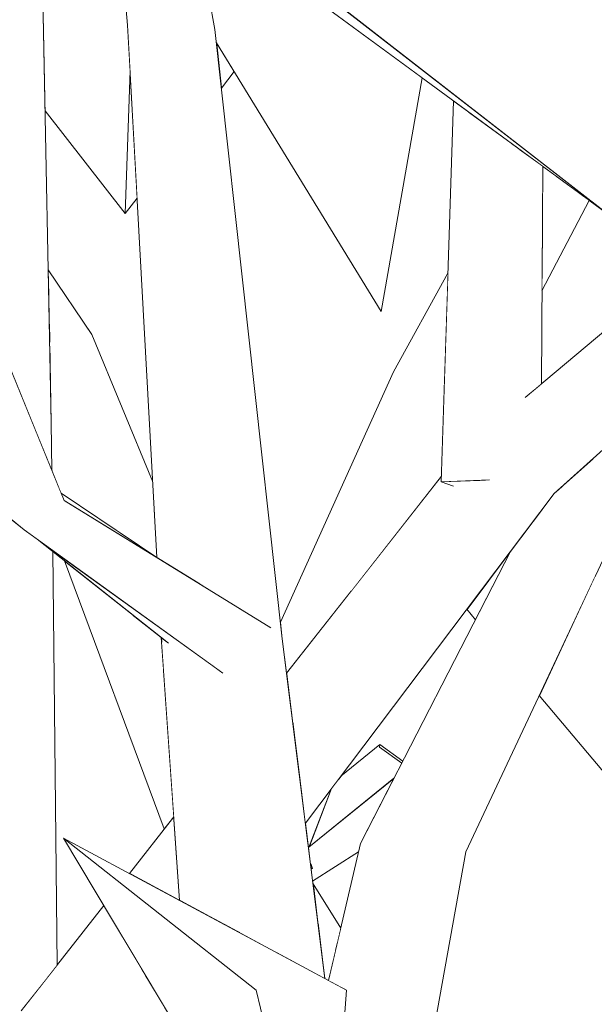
# Model space of a CAD drawing. Extents: x -289599 to -184549, y 66678 to 295474.
# Tile 306 of 656: x -263467 to -263409, y 71872 to 71972. Entities that reach past the tile are written whole.
import ezdxf

# ---------------------------------------------------------------- set-up
doc = ezdxf.new("R2010")
doc.units = 0
doc.header["$MEASUREMENT"] = 0
doc.linetypes.add('Wipeout_Contour', pattern=[1000, 0, -1000])
doc.layers.add('arch drzewa', color=8, linetype='Continuous')
doc.layers.add('arch drzewa_Nr_Pióra__4', color=8, linetype='Continuous', lineweight=9)

msp = doc.modelspace()

# ---------------------------------------------------------------- wipeouts: each hides what was drawn before it
at = {"color": 254, "linetype": 'Wipeout_Contour', "lineweight": 0, "ltscale": 1281342.132427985}
msp.add_wipeout([(-263453.7, 71970.36), (-263456.39, 71971.72), (-263449, 71914.69), (-263448.67, 71914.49)], dxfattribs=at).dxf.layer = 'arch drzewa'
at = {"color": 254, "linetype": 'Wipeout_Contour', "lineweight": 0, "ltscale": 961034.191398}
msp.add_wipeout([(-263464.17, 71931.15), (-263465.95, 71930.78), (-263464.12, 71926.3)], dxfattribs=at).dxf.layer = 'arch drzewa'
at = {"color": 254, "linetype": 'Wipeout_Contour', "lineweight": 0, "ltscale": 1922035.995005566}
msp.add_wipeout([(-263468.31, 71921.36), (-263464.64, 71874.46), (-263463.57, 71875.83), (-263464.03, 71918.03), (-263465.63, 71919.29), (-263466.94, 71920.24)], dxfattribs=at).dxf.layer = 'arch drzewa'
at = {"color": 254, "linetype": 'Wipeout_Contour', "lineweight": 0, "ltscale": 1601607.26331512}
msp.add_wipeout([(-263452.25, 71908.69), (-263452.94, 71909.23), (-263448.19, 71880.89), (-263444.93, 71879.14), (-263447.94, 71906.45)], dxfattribs=at).dxf.layer = 'arch drzewa'
at = {"color": 254, "linetype": 'Wipeout_Contour', "lineweight": 0, "ltscale": 1281209.933596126}
msp.add_wipeout([(-263430.7, 71898.09), (-263428.43, 71896.45), (-263428.33, 71896.65), (-263430.67, 71898.35)], dxfattribs=at).dxf.layer = 'arch drzewa'
at = {"color": 254, "linetype": 'Wipeout_Contour', "lineweight": 0, "ltscale": 2242137.763868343}
msp.add_wipeout([(-263437.67, 71885.62), (-263437.52, 71884.4), (-263432.85, 71887.4), (-263432.65, 71888.25), (-263431.83, 71889.84), (-263437.62, 71885.92), (-263437.52, 71885.69)], dxfattribs=at).dxf.layer = 'arch drzewa'
at = {"color": 254, "linetype": 'Wipeout_Contour', "lineweight": 0, "ltscale": 1281283.234739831}
msp.add_wipeout([(-263454.59, 71874.84), (-263459.23, 71868.47), (-263453.61, 71870.01), (-263452.62, 71871.54)], dxfattribs=at).dxf.layer = 'arch drzewa'

# ---------------------------------------------------------------- next in the draw order: wipeouts: each hides what was drawn before it
at = {"color": 254, "linetype": 'Wipeout_Contour', "lineweight": 0, "ltscale": 961064.991401}
msp.add_wipeout([(-263464.17, 71931.15), (-263465.18, 71981.58), (-263469.84, 71980.86)], dxfattribs=at).dxf.layer = 'arch drzewa'
at = {"color": 254, "linetype": 'Wipeout_Contour', "lineweight": 0, "ltscale": 1281333.164119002}
msp.add_wipeout([(-263449, 71914.69), (-263456.39, 71971.72), (-263453.42, 71917.43), (-263453.22, 71917.29)], dxfattribs=at).dxf.layer = 'arch drzewa'
at = {"color": 254, "linetype": 'Wipeout_Contour', "lineweight": 0, "ltscale": 1601687.523344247}
msp.add_wipeout([(-263468.31, 71921.36), (-263468.88, 71921.83), (-263468.15, 71866.93), (-263467.23, 71871.17), (-263464.64, 71874.46)], dxfattribs=at).dxf.layer = 'arch drzewa'
at = {"color": 254, "linetype": 'Wipeout_Contour', "lineweight": 0, "ltscale": 1281291.8284334}
msp.add_wipeout([(-263452.97, 71909.26), (-263451.09, 71882.45), (-263448.19, 71880.89), (-263452.94, 71909.23)], dxfattribs=at).dxf.layer = 'arch drzewa'
at = {"color": 254, "linetype": 'Wipeout_Contour', "lineweight": 0, "ltscale": 1281220.732063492}
msp.add_wipeout([(-263437.68, 71886.08), (-263437.62, 71885.92), (-263431.83, 71889.84), (-263431.76, 71889.98)], dxfattribs=at).dxf.layer = 'arch drzewa'
at = {"color": 254, "linetype": 'Wipeout_Contour', "lineweight": 0, "ltscale": 1281218.739108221}
msp.add_wipeout([(-263437.48, 71884.12), (-263437.12, 71881.19), (-263435.01, 71878.07), (-263434.65, 71879.63)], dxfattribs=at).dxf.layer = 'arch drzewa'
at = {"color": 254, "linetype": 'Wipeout_Contour', "lineweight": 0, "ltscale": 960967.461338}
msp.add_wipeout([(-263454.94, 71875.44), (-263459.23, 71868.47), (-263454.59, 71874.84)], dxfattribs=at).dxf.layer = 'arch drzewa'

# ---------------------------------------------------------------- next in the draw order: wipeouts: each hides what was drawn before it
at = {"color": 254, "linetype": 'Wipeout_Contour', "lineweight": 0, "ltscale": 1281403.387319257}
msp.add_wipeout([(-263464.17, 71931.15), (-263469.84, 71980.86), (-263469.13, 71938.59), (-263465.95, 71930.78)], dxfattribs=at).dxf.layer = 'arch drzewa'
at = {"color": 254, "linetype": 'Wipeout_Contour', "lineweight": 0, "ltscale": 961029.406076}
msp.add_wipeout([(-263456.63, 71952.52), (-263455.43, 71954.09), (-263456.14, 71967.1)], dxfattribs=at).dxf.layer = 'arch drzewa'
at = {"color": 254, "linetype": 'Wipeout_Contour', "lineweight": 0, "ltscale": 2242137.036617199}
msp.add_wipeout([(-263437.9, 71887.89), (-263437.94, 71887.78), (-263437.75, 71886.24), (-263437.68, 71886.08), (-263431.76, 71889.98), (-263429.3, 71894.76), (-263429.38, 71894.8)], dxfattribs=at).dxf.layer = 'arch drzewa'
at = {"color": 254, "linetype": 'Wipeout_Contour', "lineweight": 0, "ltscale": 960967.680825}
msp.add_wipeout([(-263451.69, 71890.96), (-263456.21, 71885.2), (-263451.09, 71882.45)], dxfattribs=at).dxf.layer = 'arch drzewa'
at = {"color": 254, "linetype": 'Wipeout_Contour', "lineweight": 0, "ltscale": 1281305.552101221}
msp.add_wipeout([(-263467.23, 71871.17), (-263459.23, 71868.47), (-263454.94, 71875.44), (-263458.8, 71881.91)], dxfattribs=at).dxf.layer = 'arch drzewa'
at = {"color": 254, "linetype": 'Wipeout_Contour', "lineweight": 0, "ltscale": 1281217.267341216}
msp.add_wipeout([(-263437.12, 71881.19), (-263437, 71880.23), (-263435.19, 71877.31), (-263435.01, 71878.07)], dxfattribs=at).dxf.layer = 'arch drzewa'

# ---------------------------------------------------------------- next in the draw order: wipeouts: each hides what was drawn before it
at = {"color": 254, "linetype": 'Wipeout_Contour', "lineweight": 0, "ltscale": 1921829.88533031}
msp.add_wipeout([(-263435.61, 71893.85), (-263437.9, 71887.89), (-263429.22, 71894.93), (-263428.43, 71896.45), (-263430.7, 71898.09), (-263435.09, 71894.53)], dxfattribs=at).dxf.layer = 'arch drzewa'
at = {"color": 254, "linetype": 'Wipeout_Contour', "lineweight": 0, "ltscale": 1281215.408885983}
msp.add_wipeout([(-263437, 71880.23), (-263436.53, 71876.48), (-263435.67, 71875.22), (-263435.19, 71877.31)], dxfattribs=at).dxf.layer = 'arch drzewa'
at = {"color": 254, "linetype": 'Wipeout_Contour', "lineweight": 0, "ltscale": 2242306.133780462}
msp.add_wipeout([(-263479.21, 71874.06), (-263472.81, 71847.68), (-263477.61, 71820.45), (-263474.37, 71825.07), (-263474.12, 71831.58), (-263469.3, 71832.29), (-263458.5, 71847.68)], dxfattribs=at).dxf.layer = 'arch drzewa'

# ---------------------------------------------------------------- next in the draw order: wipeouts: each hides what was drawn before it
at = {"color": 254, "linetype": 'Wipeout_Contour', "lineweight": 0, "ltscale": 1281221.797129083}
msp.add_wipeout([(-263435.09, 71894.53), (-263430.7, 71898.09), (-263430.67, 71898.35), (-263434.65, 71895.13)], dxfattribs=at).dxf.layer = 'arch drzewa'
at = {"color": 254, "linetype": 'Wipeout_Contour', "lineweight": 0, "ltscale": 1921801.21333333}
msp.add_wipeout([(-263434.84, 71862.95), (-263434.43, 71859.72), (-263428.99, 71889.59), (-263432.65, 71888.25), (-263434.47, 71873.51), (-263434.05, 71873.28)], dxfattribs=at).dxf.layer = 'arch drzewa'
at = {"color": 254, "linetype": 'Wipeout_Contour', "lineweight": 0, "ltscale": 1281213.222301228}
msp.add_wipeout([(-263435.67, 71875.22), (-263436.53, 71876.48), (-263436.28, 71874.48), (-263435.89, 71874.27)], dxfattribs=at).dxf.layer = 'arch drzewa'

# ---------------------------------------------------------------- next in the draw order: wipeouts: each hides what was drawn before it
at = {"color": 254, "linetype": 'Wipeout_Contour', "lineweight": 0, "ltscale": 1281170.73489973}
msp.add_wipeout([(-263428.99, 71889.59), (-263431.75, 71838.28), (-263431.32, 71834.86), (-263421.9, 71887.39)], dxfattribs=at).dxf.layer = 'arch drzewa'
at = {"color": 254, "linetype": 'Wipeout_Contour', "lineweight": 0, "ltscale": 960907.364064}
msp.add_wipeout([(-263435.89, 71874.27), (-263434.47, 71873.51), (-263432.65, 71888.25)], dxfattribs=at).dxf.layer = 'arch drzewa'

# ---------------------------------------------------------------- next in the draw order: wipeouts: each hides what was drawn before it
at = {"color": 254, "linetype": 'Wipeout_Contour', "lineweight": 0, "ltscale": 2242212.766699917}
msp.add_wipeout([(-263447.1, 71905.92), (-263447.88, 71906.41), (-263441.26, 71877.16), (-263436.28, 71874.48), (-263440.61, 71909.14), (-263444.49, 71907.96), (-263446.75, 71905.66)], dxfattribs=at).dxf.layer = 'arch drzewa'
at = {"color": 254, "linetype": 'Wipeout_Contour', "lineweight": 0, "ltscale": 960887.906945}
msp.add_wipeout([(-263434.43, 71859.72), (-263431.75, 71838.28), (-263428.99, 71889.59)], dxfattribs=at).dxf.layer = 'arch drzewa'

# ---------------------------------------------------------------- next in the draw order: wipeouts: each hides what was drawn before it
at = {"color": 254, "linetype": 'Wipeout_Contour', "lineweight": 0, "ltscale": 960998.427073}
msp.add_wipeout([(-263440.61, 71909.14), (-263447.48, 71971.27), (-263453.7, 71970.36)], dxfattribs=at).dxf.layer = 'arch drzewa'
at = {"color": 254, "linetype": 'Wipeout_Contour', "lineweight": 0, "ltscale": 1281179.795322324}
msp.add_wipeout([(-263413.92, 71922.57), (-263428.99, 71889.59), (-263411.87, 71924.86), (-263412.88, 71923.95)], dxfattribs=at).dxf.layer = 'arch drzewa'
at = {"color": 254, "linetype": 'Wipeout_Contour', "lineweight": 0, "ltscale": 1281266.286177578}
msp.add_wipeout([(-263447.88, 71906.41), (-263447.94, 71906.45), (-263444.93, 71879.14), (-263441.26, 71877.16)], dxfattribs=at).dxf.layer = 'arch drzewa'
at = {"color": 254, "linetype": 'Wipeout_Contour', "lineweight": 0, "ltscale": 960922.313726}
msp.add_wipeout([(-263437.75, 71886.24), (-263437.73, 71886.12), (-263437.52, 71885.69)], dxfattribs=at).dxf.layer = 'arch drzewa'

# ---------------------------------------------------------------- next in the draw order: wipeouts: each hides what was drawn before it
at = {"color": 254, "linetype": 'Wipeout_Contour', "lineweight": 0, "ltscale": 1921940.661520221}
msp.add_wipeout([(-263453.7, 71970.36), (-263448.67, 71914.49), (-263441.82, 71910.27), (-263441.9, 71910.23), (-263444.49, 71907.96), (-263440.61, 71909.14)], dxfattribs=at).dxf.layer = 'arch drzewa'
at = {"color": 254, "linetype": 'Wipeout_Contour', "lineweight": 0, "ltscale": 1281192.65501947}
msp.add_wipeout([(-263417.3, 71918.1), (-263432.65, 71888.25), (-263428.99, 71889.59), (-263413.92, 71922.57)], dxfattribs=at).dxf.layer = 'arch drzewa'
at = {"color": 254, "linetype": 'Wipeout_Contour', "lineweight": 0, "ltscale": 960922.122363}
msp.add_wipeout([(-263437.52, 71885.69), (-263437.73, 71886.12), (-263437.69, 71885.76)], dxfattribs=at).dxf.layer = 'arch drzewa'

# ---------------------------------------------------------------- next in the draw order: wipeouts: each hides what was drawn before it
at = {"color": 254, "linetype": 'Wipeout_Contour', "lineweight": 0, "ltscale": 961055.417449}
msp.add_wipeout([(-263453.7, 71970.36), (-263457.63, 71998.36), (-263459.01, 72001.28)], dxfattribs=at).dxf.layer = 'arch drzewa'
at = {"color": 254, "linetype": 'Wipeout_Contour', "lineweight": 0, "ltscale": 960865.127446}
msp.add_wipeout([(-263421.9, 71887.39), (-263398.77, 71936.7), (-263408.84, 71927.6)], dxfattribs=at).dxf.layer = 'arch drzewa'
at = {"color": 254, "linetype": 'Wipeout_Contour', "lineweight": 0, "ltscale": 1281314.861543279}
msp.add_wipeout([(-263465.63, 71919.29), (-263452.25, 71908.69), (-263447.94, 71906.46), (-263447.1, 71905.92)], dxfattribs=at).dxf.layer = 'arch drzewa'
at = {"color": 254, "linetype": 'Wipeout_Contour', "lineweight": 0, "ltscale": 960921.917514}
msp.add_wipeout([(-263437.69, 71885.76), (-263437.67, 71885.62), (-263437.52, 71885.69)], dxfattribs=at).dxf.layer = 'arch drzewa'

# ---------------------------------------------------------------- next in the draw order: wipeouts: each hides what was drawn before it
at = {"color": 254, "linetype": 'Wipeout_Contour', "lineweight": 0, "ltscale": 961047.622244}
msp.add_wipeout([(-263459.01, 72001.28), (-263456.39, 71971.72), (-263453.7, 71970.36)], dxfattribs=at).dxf.layer = 'arch drzewa'
at = {"color": 254, "linetype": 'Wipeout_Contour', "lineweight": 0, "ltscale": 1281174.965360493}
msp.add_wipeout([(-263411.87, 71924.86), (-263428.99, 71889.59), (-263421.9, 71887.39), (-263408.84, 71927.6)], dxfattribs=at).dxf.layer = 'arch drzewa'
at = {"color": 254, "linetype": 'Wipeout_Contour', "lineweight": 0, "ltscale": 961012.875632}
msp.add_wipeout([(-263463.17, 71923.97), (-263462.87, 71923.24), (-263453.22, 71917.29)], dxfattribs=at).dxf.layer = 'arch drzewa'

# ---------------------------------------------------------------- next in the draw order: linework, layer by layer
at = {"layer": 'arch drzewa_Nr_Pióra__4', "linetype": 'Continuous'}
msp.add_line((-263431.32, 71834.86), (-263421.9, 71887.39), dxfattribs=at)

# ---------------------------------------------------------------- next in the draw order: wipeouts: each hides what was drawn before it
at = {"color": 254, "linetype": 'Wipeout_Contour', "lineweight": 0, "ltscale": 961043.241581}
msp.add_wipeout([(-263447.48, 71971.27), (-263452.67, 71999.34), (-263457.63, 71998.36)], dxfattribs=at).dxf.layer = 'arch drzewa'
at = {"color": 254, "linetype": 'Wipeout_Contour', "lineweight": 0, "ltscale": 1281210.634051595}
msp.add_wipeout([(-263438.62, 71893.2), (-263438.26, 71890.34), (-263412.88, 71923.95), (-263418.38, 71924.52)], dxfattribs=at).dxf.layer = 'arch drzewa'
at = {"color": 254, "linetype": 'Wipeout_Contour', "lineweight": 0, "ltscale": 1281320.928235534}
msp.add_wipeout([(-263466.94, 71920.24), (-263441.9, 71910.23), (-263441.82, 71910.27), (-263462.87, 71923.24)], dxfattribs=at).dxf.layer = 'arch drzewa'

# ---------------------------------------------------------------- next in the draw order: wipeouts: each hides what was drawn before it
at = {"color": 254, "linetype": 'Wipeout_Contour', "lineweight": 0, "ltscale": 961036.717439}
msp.add_wipeout([(-263457.63, 71998.36), (-263453.7, 71970.36), (-263447.48, 71971.27)], dxfattribs=at).dxf.layer = 'arch drzewa'
at = {"color": 254, "linetype": 'Wipeout_Contour', "lineweight": 0, "ltscale": 960830.687425}
msp.add_wipeout([(-263412.88, 71923.95), (-263376.81, 71956.54), (-263381.65, 71958.25)], dxfattribs=at).dxf.layer = 'arch drzewa'
at = {"color": 254, "linetype": 'Wipeout_Contour', "lineweight": 0, "ltscale": 960919.477909}
msp.add_wipeout([(-263418.38, 71924.52), (-263439, 71896.23), (-263438.62, 71893.2)], dxfattribs=at).dxf.layer = 'arch drzewa'
at = {"color": 254, "linetype": 'Wipeout_Contour', "lineweight": 0, "ltscale": 1281303.420322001}
msp.add_wipeout([(-263441.9, 71910.23), (-263466.94, 71920.24), (-263446.75, 71905.66), (-263444.49, 71907.96)], dxfattribs=at).dxf.layer = 'arch drzewa'
at = {"color": 254, "linetype": 'Wipeout_Contour', "lineweight": 0, "ltscale": 1281117.883840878}
msp.add_wipeout([(-263414.41, 71903.35), (-263396.64, 71882.2), (-263396.99, 71911.54), (-263408.72, 71915.49)], dxfattribs=at).dxf.layer = 'arch drzewa'

# ---------------------------------------------------------------- next in the draw order: linework, layer by layer
at = {"layer": 'arch drzewa_Nr_Pióra__4', "linetype": 'Continuous'}
for p, q in [((-263414.41, 71903.35), (-263396.64, 71882.2)), ((-263429.3, 71894.76), (-263429.38, 71894.8))]:
    msp.add_line(p, q, dxfattribs=at)

# ---------------------------------------------------------------- next in the draw order: wipeouts: each hides what was drawn before it
at = {"color": 254, "linetype": 'Wipeout_Contour', "lineweight": 0, "ltscale": 961077.056855}
msp.add_wipeout([(-263480.72, 71955.16), (-263480.98, 71954.95), (-263466.94, 71920.24)], dxfattribs=at).dxf.layer = 'arch drzewa'
at = {"color": 254, "linetype": 'Wipeout_Contour', "lineweight": 0, "ltscale": 2242131.001057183}
msp.add_wipeout([(-263424.35, 71925.11), (-263439.53, 71900.46), (-263439, 71896.23), (-263418.38, 71924.52), (-263419.51, 71925.53), (-263419.61, 71925.32), (-263423.18, 71924.71)], dxfattribs=at).dxf.layer = 'arch drzewa'
at = {"color": 254, "linetype": 'Wipeout_Contour', "lineweight": 0, "ltscale": 960987.227766}
msp.add_wipeout([(-263452.97, 71909.26), (-263455.94, 71911.62), (-263452.73, 71905.8)], dxfattribs=at).dxf.layer = 'arch drzewa'
at = {"color": 254, "linetype": 'Wipeout_Contour', "lineweight": 0, "ltscale": 1281233.154842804}
msp.add_wipeout([(-263438.24, 71890.15), (-263437.94, 71887.78), (-263435.61, 71893.85), (-263438.18, 71890.45)], dxfattribs=at).dxf.layer = 'arch drzewa'

# ---------------------------------------------------------------- next in the draw order: linework, layer by layer
at = {"layer": 'arch drzewa_Nr_Pióra__4', "linetype": 'Continuous'}
for p, q in [((-263434.65, 71895.13), (-263430.67, 71898.35)), ((-263430.7, 71898.09), (-263430.67, 71898.35)), ((-263428.43, 71896.45), (-263430.7, 71898.09)), ((-263430.67, 71898.35), (-263428.33, 71896.65))]:
    msp.add_line(p, q, dxfattribs=at)

# ---------------------------------------------------------------- next in the draw order: wipeouts: each hides what was drawn before it
at = {"color": 254, "linetype": 'Wipeout_Contour', "lineweight": 0, "ltscale": 960862.089507}
msp.add_wipeout([(-263381.65, 71958.25), (-263418.38, 71924.52), (-263412.88, 71923.95)], dxfattribs=at).dxf.layer = 'arch drzewa'
at = {"color": 254, "linetype": 'Wipeout_Contour', "lineweight": 0, "ltscale": 1281426.973114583}
msp.add_wipeout([(-263482.1, 71954.01), (-263470.59, 71923.22), (-263466.94, 71920.24), (-263480.98, 71954.95)], dxfattribs=at).dxf.layer = 'arch drzewa'
at = {"color": 254, "linetype": 'Wipeout_Contour', "lineweight": 0, "ltscale": 1601541.713974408}
msp.add_wipeout([(-263440.17, 71905.62), (-263439.53, 71900.46), (-263424.35, 71925.11), (-263424.4, 71925.13), (-263424.38, 71925.73)], dxfattribs=at).dxf.layer = 'arch drzewa'
at = {"color": 254, "linetype": 'Wipeout_Contour', "lineweight": 0, "ltscale": 960891.574287}
msp.add_wipeout([(-263417.3, 71918.1), (-263421.8, 71912.14), (-263420.91, 71911.08)], dxfattribs=at).dxf.layer = 'arch drzewa'
at = {"color": 254, "linetype": 'Wipeout_Contour', "lineweight": 0, "ltscale": 960927.30924}
msp.add_wipeout([(-263438.18, 71890.45), (-263438.26, 71890.34), (-263438.24, 71890.15)], dxfattribs=at).dxf.layer = 'arch drzewa'
at = {"color": 254, "linetype": 'Wipeout_Contour', "lineweight": 0, "ltscale": 960938.626532}
msp.add_wipeout([(-263436.27, 71844.13), (-263443.27, 71873.28), (-263462.92, 71888.81)], dxfattribs=at).dxf.layer = 'arch drzewa'

# ---------------------------------------------------------------- next in the draw order: linework, layer by layer
at = {"layer": 'arch drzewa_Nr_Pióra__4', "linetype": 'Continuous'}
msp.add_line((-263421.8, 71912.14), (-263420.91, 71911.08), dxfattribs=at)

# ---------------------------------------------------------------- next in the draw order: wipeouts: each hides what was drawn before it
at = {"color": 254, "linetype": 'Wipeout_Contour', "lineweight": 0, "ltscale": 2883290.86922486}
msp.add_wipeout([(-263482.2, 71970.59), (-263483.48, 71967.96), (-263483.27, 71967.49), (-263482.45, 71966.99), (-263482.57, 71965.98), (-263478.61, 71957.38), (-263477.92, 71957.5), (-263478.46, 71957.05), (-263462.87, 71923.24)], dxfattribs=at).dxf.layer = 'arch drzewa'
at = {"color": 254, "linetype": 'Wipeout_Contour', "lineweight": 0, "ltscale": 960843.693658}
msp.add_wipeout([(-263418.38, 71924.52), (-263381.65, 71958.25), (-263383.35, 71961.07)], dxfattribs=at).dxf.layer = 'arch drzewa'
at = {"color": 254, "linetype": 'Wipeout_Contour', "lineweight": 0, "ltscale": 1281239.913207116}
msp.add_wipeout([(-263434.05, 71873.28), (-263462.92, 71888.81), (-263443.27, 71873.28), (-263436.27, 71844.13)], dxfattribs=at).dxf.layer = 'arch drzewa'

# ---------------------------------------------------------------- next in the draw order: linework, layer by layer
at = {"layer": 'arch drzewa_Nr_Pióra__4', "linetype": 'Continuous'}
for p, q in [((-263437.9, 71887.89), (-263429.22, 71894.93)), ((-263437.94, 71887.78), (-263435.61, 71893.85)), ((-263443.27, 71873.28), (-263462.92, 71888.81)), ((-263462.92, 71888.81), (-263436.27, 71844.13)), ((-263434.05, 71873.28), (-263462.92, 71888.81)), ((-263435.89, 71874.27), (-263432.65, 71888.25)), ((-263437.52, 71884.4), (-263432.85, 71887.4)), ((-263437.52, 71885.69), (-263437.75, 71886.24)), ((-263437.52, 71885.69), (-263437.69, 71885.76)), ((-263437.67, 71885.62), (-263437.52, 71885.69)), ((-263434.65, 71879.63), (-263437.48, 71884.12)), ((-263467.23, 71871.17), (-263458.8, 71881.91)), ((-263436.27, 71844.13), (-263443.27, 71873.28)), ((-263436.27, 71844.13), (-263434.05, 71873.28))]:
    msp.add_line(p, q, dxfattribs=at)

# ---------------------------------------------------------------- next in the draw order: wipeouts: each hides what was drawn before it
at = {"color": 254, "linetype": 'Wipeout_Contour', "lineweight": 0, "ltscale": 1921764.069403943}
msp.add_wipeout([(-263419.51, 71925.53), (-263418.38, 71924.52), (-263383.35, 71961.07), (-263415.79, 71933.77), (-263417.11, 71927.86), (-263417.37, 71927.67)], dxfattribs=at).dxf.layer = 'arch drzewa'
at = {"color": 254, "linetype": 'Wipeout_Contour', "lineweight": 0, "ltscale": 1281416.583593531}
msp.add_wipeout([(-263478.46, 71957.05), (-263480.72, 71955.16), (-263466.94, 71920.24), (-263462.87, 71923.24)], dxfattribs=at).dxf.layer = 'arch drzewa'

# ---------------------------------------------------------------- next in the draw order: linework, layer by layer
at = {"layer": 'arch drzewa_Nr_Pióra__4', "linetype": 'Continuous'}
msp.add_line((-263466.94, 71920.24), (-263470.59, 71923.22), dxfattribs=at)

# ---------------------------------------------------------------- next in the draw order: wipeouts: each hides what was drawn before it
at = {"color": 254, "linetype": 'Wipeout_Contour', "lineweight": 0, "ltscale": 3203521.378878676}
msp.add_wipeout([(-263458.77, 71998.65), (-263465.65, 71993.19), (-263465.18, 71981.58), (-263464.81, 71962.99), (-263456.63, 71952.52), (-263456.14, 71967.1), (-263456.39, 71971.72), (-263457.73, 71986.87), (-263458.37, 71987.92), (-263457.8, 71987.66)], dxfattribs=at).dxf.layer = 'arch drzewa'
at = {"color": 254, "linetype": 'Wipeout_Contour', "lineweight": 0, "ltscale": 1281202.521449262}
msp.add_wipeout([(-263414.05, 71957.33), (-263416.44, 71959.09), (-263414.9, 71934.53), (-263414.19, 71935.12)], dxfattribs=at).dxf.layer = 'arch drzewa'
at = {"color": 254, "linetype": 'Wipeout_Contour', "lineweight": 0, "ltscale": 1601700.043587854}
msp.add_wipeout([(-263464.37, 71941.24), (-263464.34, 71939.49), (-263453.43, 71917.61), (-263453.85, 71925.2), (-263460.03, 71940.17)], dxfattribs=at).dxf.layer = 'arch drzewa'

# ---------------------------------------------------------------- next in the draw order: linework, layer by layer
at = {"layer": 'arch drzewa_Nr_Pióra__4', "linetype": 'Continuous'}
for p, q in [((-263456.39, 71971.72), (-263459.01, 72001.28)), ((-263456.14, 71967.1), (-263456.63, 71952.52)), ((-263456.63, 71952.52), (-263464.81, 71962.99)), ((-263456.63, 71952.52), (-263455.43, 71954.09))]:
    msp.add_line(p, q, dxfattribs=at)

# ---------------------------------------------------------------- next in the draw order: wipeouts: each hides what was drawn before it
at = {"color": 254, "linetype": 'Wipeout_Contour', "lineweight": 0, "ltscale": 1601504.396110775}
msp.add_wipeout([(-263416.44, 71959.09), (-263417.26, 71959.68), (-263417.11, 71927.86), (-263415.79, 71933.77), (-263414.9, 71934.53)], dxfattribs=at).dxf.layer = 'arch drzewa'
at = {"color": 254, "linetype": 'Wipeout_Contour', "lineweight": 0, "ltscale": 1281193.328014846}
msp.add_wipeout([(-263414.12, 71945.78), (-263414.13, 71944.61), (-263409.3, 71953.85), (-263410.03, 71954.39)], dxfattribs=at).dxf.layer = 'arch drzewa'
at = {"color": 254, "linetype": 'Wipeout_Contour', "lineweight": 0, "ltscale": 961039.133413}
msp.add_wipeout([(-263464.48, 71946.78), (-263464.46, 71945.64), (-263460.03, 71940.17)], dxfattribs=at).dxf.layer = 'arch drzewa'
at = {"color": 254, "linetype": 'Wipeout_Contour', "lineweight": 0, "ltscale": 1601688.067643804}
msp.add_wipeout([(-263464.34, 71939.49), (-263464.33, 71939.1), (-263455.94, 71919.12), (-263453.42, 71917.43), (-263453.43, 71917.61)], dxfattribs=at).dxf.layer = 'arch drzewa'

# ---------------------------------------------------------------- next in the draw order: linework, layer by layer
at = {"layer": 'arch drzewa_Nr_Pióra__4', "linetype": 'Continuous'}
msp.add_line((-263463.57, 71875.83), (-263464.03, 71918.03), dxfattribs=at)

# ---------------------------------------------------------------- next in the draw order: wipeouts: each hides what was drawn before it
at = {"color": 254, "linetype": 'Wipeout_Contour', "lineweight": 0, "ltscale": 1281214.277066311}
msp.add_wipeout([(-263417.26, 71959.68), (-263421.69, 71962.94), (-263417.37, 71927.67), (-263417.11, 71927.86)], dxfattribs=at).dxf.layer = 'arch drzewa'
at = {"color": 254, "linetype": 'Wipeout_Contour', "lineweight": 0, "ltscale": 1281195.037819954}
msp.add_wipeout([(-263414.12, 71946.67), (-263414.12, 71945.78), (-263410.03, 71954.39), (-263410.27, 71954.56)], dxfattribs=at).dxf.layer = 'arch drzewa'
at = {"color": 254, "linetype": 'Wipeout_Contour', "lineweight": 0, "ltscale": 961037.510616}
msp.add_wipeout([(-263464.46, 71945.64), (-263464.37, 71941.24), (-263460.03, 71940.17)], dxfattribs=at).dxf.layer = 'arch drzewa'
at = {"color": 254, "linetype": 'Wipeout_Contour', "lineweight": 0, "ltscale": 1601707.300232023}
msp.add_wipeout([(-263455.94, 71919.12), (-263464.33, 71939.1), (-263464.17, 71931.15), (-263464.12, 71926.4), (-263462.55, 71923.56)], dxfattribs=at).dxf.layer = 'arch drzewa'
at = {"color": 254, "linetype": 'Wipeout_Contour', "lineweight": 0, "ltscale": 1601644.5246898}
msp.add_wipeout([(-263462.82, 71917.07), (-263452.66, 71889.73), (-263451.69, 71890.96), (-263452.73, 71905.8), (-263455.94, 71911.62)], dxfattribs=at).dxf.layer = 'arch drzewa'

# ---------------------------------------------------------------- next in the draw order: linework, layer by layer
at = {"layer": 'arch drzewa_Nr_Pióra__4', "linetype": 'Continuous'}
for p, q in [((-263464.17, 71931.15), (-263465.18, 71981.58)), ((-263453.42, 71917.43), (-263456.39, 71971.72)), ((-263460.03, 71940.17), (-263464.48, 71946.78)), ((-263453.85, 71925.2), (-263460.03, 71940.17)), ((-263446.69, 71905.62), (-263466.94, 71920.24)), ((-263452.22, 71908.67), (-263465.63, 71919.29)), ((-263452.66, 71889.73), (-263462.82, 71917.07)), ((-263451.09, 71882.45), (-263452.97, 71909.26)), ((-263456.21, 71885.2), (-263451.69, 71890.96))]:
    msp.add_line(p, q, dxfattribs=at)

# ---------------------------------------------------------------- next in the draw order: wipeouts: each hides what was drawn before it
at = {"color": 254, "linetype": 'Wipeout_Contour', "lineweight": 0, "ltscale": 1921825.858605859}
msp.add_wipeout([(-263423.15, 71964.01), (-263424.4, 71925.13), (-263419.61, 71925.32), (-263419.51, 71925.53), (-263417.37, 71927.67), (-263421.69, 71962.94)], dxfattribs=at).dxf.layer = 'arch drzewa'
at = {"color": 254, "linetype": 'Wipeout_Contour', "lineweight": 0, "ltscale": 1281199.184255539}
msp.add_wipeout([(-263414.08, 71952.19), (-263414.12, 71946.67), (-263410.27, 71954.56), (-263412.7, 71956.34)], dxfattribs=at).dxf.layer = 'arch drzewa'
at = {"color": 254, "linetype": 'Wipeout_Contour', "lineweight": 0, "ltscale": 1281368.634866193}
msp.add_wipeout([(-263462.55, 71923.56), (-263464.12, 71926.4), (-263464.12, 71926.3), (-263463.17, 71923.97)], dxfattribs=at).dxf.layer = 'arch drzewa'

# ---------------------------------------------------------------- next in the draw order: linework, layer by layer
at = {"layer": 'arch drzewa_Nr_Pióra__4', "linetype": 'Continuous'}
for p, q in [((-263462.87, 71923.24), (-263482.2, 71970.59)), ((-263464.12, 71926.3), (-263464.17, 71931.15)), ((-263453.22, 71917.29), (-263463.17, 71923.97)), ((-263441.77, 71910.24), (-263462.87, 71923.24))]:
    msp.add_line(p, q, dxfattribs=at)

# ---------------------------------------------------------------- next in the draw order: wipeouts: each hides what was drawn before it
at = {"color": 254, "linetype": 'Wipeout_Contour', "lineweight": 0, "ltscale": 960903.878714}
msp.add_wipeout([(-263414.08, 71952.19), (-263412.7, 71956.34), (-263414.05, 71957.33)], dxfattribs=at).dxf.layer = 'arch drzewa'
at = {"color": 254, "linetype": 'Wipeout_Contour', "lineweight": 0, "ltscale": 960907.119093}
msp.add_wipeout([(-263419.61, 71925.32), (-263424.4, 71925.13), (-263423.18, 71924.71)], dxfattribs=at).dxf.layer = 'arch drzewa'

# ---------------------------------------------------------------- next in the draw order: linework, layer by layer
at = {"layer": 'arch drzewa_Nr_Pióra__4', "linetype": 'Continuous'}
msp.add_line((-263421.9, 71887.39), (-263398.77, 71936.7), dxfattribs=at)

# ---------------------------------------------------------------- next in the draw order: wipeouts: each hides what was drawn before it
at = {"color": 254, "linetype": 'Wipeout_Contour', "lineweight": 0, "ltscale": 1281234.182455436}
msp.add_wipeout([(-263429.27, 71936.36), (-263433.61, 71913.97), (-263424.38, 71925.73), (-263424.06, 71935.64)], dxfattribs=at).dxf.layer = 'arch drzewa'

# ---------------------------------------------------------------- next in the draw order: linework, layer by layer
at = {"layer": 'arch drzewa_Nr_Pióra__4', "linetype": 'Continuous'}
for p, q in [((-263419.48, 71925.33), (-263424.4, 71925.13)), ((-263424.4, 71925.13), (-263423.15, 71924.69))]:
    msp.add_line(p, q, dxfattribs=at)

# ---------------------------------------------------------------- next in the draw order: wipeouts: each hides what was drawn before it
at = {"color": 254, "linetype": 'Wipeout_Contour', "lineweight": 0, "ltscale": 1601569.144065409}
msp.add_wipeout([(-263440.8, 71910.81), (-263440.61, 71909.14), (-263440.17, 71905.62), (-263433.61, 71913.97), (-263429.27, 71936.36)], dxfattribs=at).dxf.layer = 'arch drzewa'

# ---------------------------------------------------------------- next in the draw order: linework, layer by layer
at = {"layer": 'arch drzewa_Nr_Pióra__4', "linetype": 'Continuous'}
for p, q in [((-263440.17, 71905.62), (-263424.38, 71925.73)), ((-263438.26, 71890.34), (-263412.88, 71923.95)), ((-263432.65, 71888.25), (-263417.3, 71918.1)), ((-263436.28, 71874.48), (-263440.61, 71909.14))]:
    msp.add_line(p, q, dxfattribs=at)

# ---------------------------------------------------------------- next in the draw order: wipeouts: each hides what was drawn before it
at = {"color": 254, "linetype": 'Wipeout_Contour', "lineweight": 0, "ltscale": 960927.906872}
msp.add_wipeout([(-263423.72, 71946.44), (-263429.27, 71936.36), (-263424.06, 71935.64)], dxfattribs=at).dxf.layer = 'arch drzewa'

# ---------------------------------------------------------------- next in the draw order: linework, layer by layer
at = {"layer": 'arch drzewa_Nr_Pióra__4', "linetype": 'Continuous'}
msp.add_line((-263440.8, 71910.81), (-263429.27, 71936.36), dxfattribs=at)

# ---------------------------------------------------------------- next in the draw order: wipeouts: each hides what was drawn before it
at = {"color": 254, "linetype": 'Wipeout_Contour', "lineweight": 0, "ltscale": 3203282.565880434}
msp.add_wipeout([(-263449.83, 71984), (-263447.48, 71971.27), (-263447.33, 71969.91), (-263430.54, 71942.52), (-263426.34, 71966.34), (-263436.41, 71973.72), (-263436.36, 71974.25), (-263436.3, 71974.89), (-263434.86, 71973.77), (-263428.03, 71974)], dxfattribs=at).dxf.layer = 'arch drzewa'

# ---------------------------------------------------------------- next in the draw order: linework, layer by layer
at = {"layer": 'arch drzewa_Nr_Pióra__4', "linetype": 'Continuous'}
for p, q in [((-263447.48, 71971.27), (-263452.67, 71999.34)), ((-263429.27, 71936.36), (-263423.72, 71946.44))]:
    msp.add_line(p, q, dxfattribs=at)

# ---------------------------------------------------------------- next in the draw order: wipeouts: each hides what was drawn before it
at = {"color": 254, "linetype": 'Wipeout_Contour', "lineweight": 0, "ltscale": 960950.399232}
msp.add_wipeout([(-263436.3, 71974.89), (-263436.41, 71973.72), (-263407.16, 71952.28)], dxfattribs=at).dxf.layer = 'arch drzewa'
at = {"color": 254, "linetype": 'Wipeout_Contour', "lineweight": 0, "ltscale": 961008.794555}
msp.add_wipeout([(-263447.33, 71969.91), (-263446.82, 71965.3), (-263445.53, 71966.98)], dxfattribs=at).dxf.layer = 'arch drzewa'

# ---------------------------------------------------------------- next in the draw order: linework, layer by layer
at = {"layer": 'arch drzewa_Nr_Pióra__4', "linetype": 'Continuous'}
for p, q in [((-263440.61, 71909.14), (-263447.48, 71971.27)), ((-263446.82, 71965.3), (-263445.53, 71966.98))]:
    msp.add_line(p, q, dxfattribs=at)

# ---------------------------------------------------------------- next in the draw order: wipeouts: each hides what was drawn before it
at = {"color": 254, "linetype": 'Wipeout_Contour', "lineweight": 0, "ltscale": 960915.172915}
msp.add_wipeout([(-263400.67, 71974.89), (-263434.86, 71973.77), (-263407.16, 71952.28)], dxfattribs=at).dxf.layer = 'arch drzewa'

# ---------------------------------------------------------------- next in the draw order: linework, layer by layer
at = {"layer": 'arch drzewa_Nr_Pióra__4', "linetype": 'Continuous'}
for p, q in [((-263407.16, 71952.28), (-263436.3, 71974.89)), ((-263436.41, 71973.72), (-263407.16, 71952.28)), ((-263447.33, 71969.91), (-263430.54, 71942.52)), ((-263430.54, 71942.52), (-263426.34, 71966.34)), ((-263424.4, 71925.13), (-263423.15, 71964.01)), ((-263415.84, 71933.74), (-263383.35, 71961.07)), ((-263414.19, 71935.12), (-263414.05, 71957.33)), ((-263412.88, 71923.95), (-263376.81, 71956.54)), ((-263414.13, 71944.61), (-263409.3, 71953.85))]:
    msp.add_line(p, q, dxfattribs=at)

doc.saveas('drawing.dxf')
